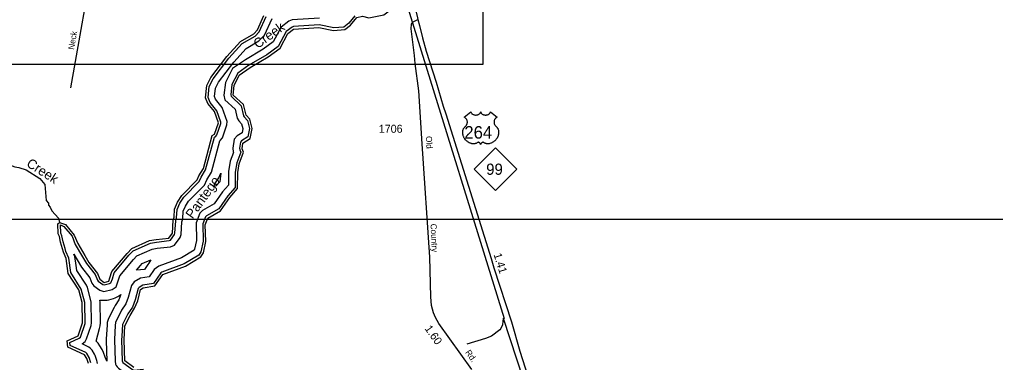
# Model space of a CAD drawing. Extents: x 2532689 to 2764727, y 536648 to 732970.
# Drawn here: x 2693987 to 2709229, y 665861 to 671216 of the extents above; entities that cross this region are included whole.
import ezdxf

# ---------------------------------------------------------------- set-up
doc = ezdxf.new("R2010")
doc.units = 0
for name, color, linetype in [('Exist Hydrographic Buffer Line', 7, 'Continuous'), ('Exist Hydrographic Creek Double Shore', 7, 'Continuous'), ('Exist Hydrographic Creek Single Shore', 7, 'Continuous'), ('Exist Hydrographic Creek Single Shore Label', 7, 'Continuous'), ('Exist Railroad Mainline', 7, 'Continuous'), ('Exist Railroad Siding', 7, 'Continuous'), ('Exist Road Primary NC Shield CELL', 7, 'Continuous'), ('Exist Road Primary NC Shield Number Label', 7, 'Continuous'), ('Exist Road Primary US Attributed', 7, 'Continuous'), ('Exist Road Primary US Mileage Hundredths English Label', 7, 'Continuous'), ('Exist Road Primary US Shield CELL', 7, 'Continuous'), ('Exist Road Primary US Shield Number Label', 7, 'Continuous'), ('Exist Road Secondary Mileage Hundredths English Label', 7, 'Continuous'), ('Exist Road Secondary Type 10 Attributed', 7, 'Continuous'), ('Exist Road Secondary Type 20 Attributed', 7, 'Continuous'), ('Exist Road Secondary Type 51 Label', 7, 'Continuous'), ('Exist Road Secondary Type 51 Number Label', 7, 'Continuous'), ('Map Preparation Inset Cut Line', 7, 'Continuous')]:
    doc.layers.add(name, color=color, linetype=linetype)

msp = doc.modelspace()

# ---------------------------------------------------------------- linework, layer by layer
at = {"layer": 'Exist Hydrographic Buffer Line'}
for points in [[(2694699, 667638), (2694667, 667747), (2694649, 667837), (2694631, 667879), (2694628, 668008), (2694681, 667982), (2694807, 667831), (2694858, 667704), (2694973, 667510), (2695034, 667404), (2695171, 667232), (2695204, 667147), (2695218, 667129), (2695286, 667079), (2695310, 667072), (2695394, 667092), (2695414, 667105), (2695438, 667169), (2695466, 667261), (2695695, 667536), (2695762, 667605), (2696031, 667726), (2696124, 667742), (2696323, 667763), (2696344, 667772), (2696407, 667857), (2696415, 667878), (2696426, 668074), (2696440, 668119), (2696447, 668247), (2696491, 668348), (2696551, 668443), (2696792, 668686), (2696823, 668756), (2696894, 668871), (2697032, 669379), (2697054, 669395), (2697068, 669414), (2697131, 669591), (2697133, 669611), (2697068, 669792), (2696962, 669923), (2696933, 669999), (2696951, 670173), (2697010, 670291), (2697258, 670615), (2697464, 670841), (2697665, 670958), (2697731, 671026), (2697841, 671265)], [(2699225, 671274), (2699131, 671158), (2699053, 671099), (2698896, 671086), (2698667, 671132), (2698265, 671107), (2698243, 671098), (2698153, 671029), (2698028, 670796), (2697847, 670667), (2697570, 670502), (2697395, 670379), (2697302, 670203), (2697285, 670041), (2697290, 670017), (2697450, 669868), (2697486, 669714), (2697495, 669696), (2697547, 669640), (2697579, 669516), (2697554, 669383), (2697455, 669322), (2697438, 669301), (2697422, 669205), (2697426, 669181), (2697444, 669145), (2697379, 668978), (2697355, 668835), (2697353, 668593), (2697240, 668462), (2697098, 668260), (2696909, 668151), (2696894, 668136), (2696851, 668024), (2696855, 667754), (2696820, 667590), (2696788, 667537), (2696561, 667403), (2696210, 667272), (2696193, 667260)], [(2694872, 667374), (2694852, 667513), (2694835, 667552), (2694889, 667461), (2694953, 667349), (2695086, 667183), (2695119, 667098), (2695149, 667059), (2695241, 666992), (2695306, 666971), (2695432, 667002), (2695494, 667041), (2695530, 667138), (2695553, 667214), (2695767, 667471), (2695819, 667524), (2696060, 667632), (2696137, 667646), (2696347, 667668), (2696407, 667693), (2696494, 667811), (2696511, 667858), (2696523, 668056), (2696537, 668102), (2696543, 668224), (2696577, 668302), (2696627, 668382), (2696874, 668630), (2696910, 668711), (2696984, 668832), (2697117, 669321), (2697123, 669325), (2697155, 669367), (2697227, 669570), (2697231, 669624), (2697154, 669840), (2697048, 669972), (2697032, 670012), (2697046, 670145), (2697093, 670239), (2697333, 670553), (2697526, 670764), (2697725, 670881), (2697812, 670971), (2697933, 671233)], [(2698674, 671235), (2698243, 671209), (2698192, 671190), (2698073, 671097), (2697948, 670866), (2697791, 670753), (2697514, 670589), (2697315, 670449), (2697202, 670233), (2697180, 670035), (2697196, 669963), (2697357, 669814), (2697388, 669678), (2697410, 669636), (2697454, 669589), (2697474, 669512), (2697462, 669447), (2697386, 669401), (2697341, 669346), (2697318, 669205), (2697326, 669149), (2697331, 669139), (2697279, 669005), (2697252, 668844), (2697250, 668632), (2697158, 668525), (2697027, 668338), (2696845, 668234), (2696805, 668194), (2696748, 668042), (2696751, 667764), (2696722, 667628), (2696713, 667612), (2696517, 667496), (2696161, 667364), (2696092, 667315)], [(2697024, 668610), (2697039, 668648), (2697098, 668746), (2697130, 668819), (2697113, 668683), (2697057, 668617), (2697024, 668610)], [(2695103, 665854), (2695074, 665936), (2695037, 666000), (2695022, 666014), (2694779, 666127), (2694774, 666174), (2694920, 666241), (2694938, 666258), (2695011, 666468), (2695007, 666797), (2694951, 667004), (2694786, 667264), (2694757, 667487), (2694711, 667596), (2694699, 667638)], [(2695812, 667301), (2695874, 667375), (2695902, 667405), (2696038, 667461), (2696009, 667414), (2695992, 667391), (2695939, 667314), (2695879, 667305), (2695812, 667301)], [(2695203, 665847), (2695201, 665872), (2695195, 665894), (2695168, 665970), (2695157, 665992), (2695122, 666052), (2695093, 666086), (2695072, 666101), (2694964, 666152), (2694993, 666170), (2695011, 666188), (2695025, 666208), (2695035, 666229), (2695106, 666437), (2695113, 666479), (2695106, 666800), (2695102, 666831), (2695047, 667032), (2695031, 667068), (2694882, 667299), (2694872, 667374)], [(2696092, 667315), (2696013, 667198), (2695875, 667178), (2695779, 667121), (2695736, 667065), (2695686, 666873), (2695648, 666779), (2695580, 666675), (2695485, 666484), (2695482, 666436)], [(2696193, 667260), (2696079, 667092), (2695914, 667068), (2695856, 667033), (2695841, 667014), (2695795, 666837), (2695750, 666726), (2695680, 666618), (2695598, 666453), (2695585, 666270)], [(2695350, 665880), (2695327, 665943), (2695300, 666017), (2695278, 666064), (2695244, 666122), (2695217, 666160), (2695183, 666194), (2695238, 666390), (2695249, 666432), (2695254, 666481), (2695247, 666802), (2695242, 666833), (2695310, 666832), (2695358, 666836), (2695381, 666841), (2695455, 666860), (2695479, 666868), (2695524, 666889), (2695569, 666922), (2695536, 666837), (2695479, 666748), (2695463, 666721), (2695383, 666560), (2695370, 666531), (2695358, 666484), (2695354, 666450), (2695342, 666227), (2695342, 666205), (2695350, 665880)], [(2695482, 666436), (2695471, 666219), (2695479, 665881), (2695487, 665836), (2695499, 665811), (2695514, 665790), (2695532, 665771), (2695686, 665658), (2695721, 665639), (2695748, 665632), (2695774, 665630), (2695986, 665651)], [(2695585, 666270), (2695582, 666214), (2695590, 665886), (2695599, 665861), (2695750, 665749), (2695774, 665741), (2695921, 665754)]]:
    msp.add_lwpolyline(points, dxfattribs=at)
at = {"layer": 'Exist Hydrographic Creek Double Shore'}
for points in [[(2698267, 671067), (2698660, 671092), (2698893, 671046), (2699068, 671060), (2699158, 671129), (2699255, 671248), (2699346, 671268), (2699440, 671242), (2699679, 671291), (2699761, 671350), (2699777, 671400), (2699776, 671453)], [(2695241, 667162), (2695310, 667112), (2695384, 667131), (2695400, 667181), (2695431, 667281), (2695666, 667563), (2695739, 667638), (2696019, 667764), (2696119, 667781), (2696319, 667803), (2696375, 667881), (2696387, 668081), (2696402, 668131), (2696408, 668256), (2696456, 668366), (2696520, 668468), (2696764, 668714), (2696788, 668774), (2696860, 668892), (2696998, 669403), (2697031, 669427), (2697094, 669604), (2697031, 669779), (2696927, 669903), (2696893, 669993), (2696912, 670184), (2696976, 670312), (2697227, 670640), (2697438, 670872), (2697644, 670992), (2697702, 671054), (2697804, 671281)], [(2697416, 668964), (2697487, 669147), (2697462, 669199), (2697476, 669288), (2697591, 669358), (2697621, 669517), (2697584, 669660), (2697525, 669723), (2697486, 669889), (2697324, 670037), (2697339, 670185), (2697418, 670346), (2697591, 670468), (2697869, 670634), (2698058, 670769), (2698177, 670997), (2698267, 671067)], [(2695774, 665781), (2695630, 665887), (2695622, 666212), (2695634, 666435), (2695714, 666596), (2695785, 666707), (2695833, 666824), (2695879, 667000), (2695920, 667028), (2696103, 667055), (2696223, 667234), (2696579, 667367), (2696818, 667508), (2696858, 667575), (2696895, 667751), (2696888, 668010), (2696928, 668116), (2697126, 668229), (2697270, 668436), (2697392, 668578), (2697395, 668828), (2697416, 668964)], [(2694967, 666796), (2694913, 666994), (2694748, 667250), (2694718, 667482), (2694673, 667582), (2694628, 667738), (2694610, 667829), (2694591, 667871), (2694588, 668028), (2694613, 668046)], [(2694613, 668046), (2694704, 668017), (2694841, 667851), (2694896, 667719), (2695008, 667530), (2695069, 667424), (2695206, 667252), (2695241, 667162)], [(2695064, 665847), (2695037, 665922), (2695003, 665980), (2694742, 666100), (2694731, 666198), (2694904, 666278), (2694973, 666481), (2694967, 666796)]]:
    msp.add_lwpolyline(points, dxfattribs=at)
at = {"layer": 'Exist Hydrographic Creek Single Shore'}
msp.add_lwpolyline([(2692003, 670612), (2692114, 670407), (2692142, 670339), (2692334, 669920), (2692423, 669671), (2692486, 669490), (2692582, 669333), (2692675, 669235), (2692752, 669205), (2693304, 669142), (2693916, 668914), (2693976, 668906), (2694093, 668868), (2694304, 668733), (2694382, 668640), (2694404, 668392), (2694439, 668351), (2694440, 668318), (2694465, 668286), (2694491, 668228), (2694595, 668114), (2694613, 668046)], dxfattribs=at)
at = {"layer": 'Exist Railroad Mainline'}
for points in [[(2693725, 679675), (2693883, 679493), (2694183, 679166), (2694416, 678965), (2694690, 678781), (2694814, 678716), (2695859, 678086), (2697437, 677155), (2697656, 677038), (2697829, 676914), (2698121, 676657), (2698246, 676522), (2698416, 676283), (2698464, 676175), (2698547, 676041), (2698623, 675896), (2698733, 675652), (2701556, 666549)], [(2701542, 666550), (2701959, 665285), (2702072, 665009), (2702153, 664849), (2702222, 664716), (2702283, 664604), (2702434, 664418), (2703114, 663735)]]:
    msp.add_lwpolyline(points, dxfattribs=at)
at = {"layer": 'Exist Railroad Siding'}
msp.add_lwpolyline([(2701542, 666550), (2701530, 666447), (2701504, 666389), (2701486, 666370), (2701356, 666273), (2701263, 666237), (2700973, 666148)], dxfattribs=at)
at = {"layer": 'Exist Road Primary NC Shield CELL'}
msp.add_lwpolyline([(2701088, 668881), (2701421, 669214), (2701754, 668881), (2701421, 668548)], close=True, dxfattribs=at)
at = {"layer": 'Exist Road Primary US Attributed'}
for points in [[(2700132, 671557), (2700153, 671452), (2700195, 671267), (2700210, 671215)], [(2700210, 671215), (2700234, 671123), (2700281, 670930), (2700337, 670721), (2700494, 670240), (2700606, 669865), (2700645, 669741), (2701354, 667483), (2701397, 667341), (2701671, 666494), (2701800, 666039), (2702089, 665142), (2702139, 665040), (2702425, 664550), (2702580, 664347), (2702605, 664335), (2702661, 664270)]]:
    msp.add_lwpolyline(points, dxfattribs=at)
at = {"layer": 'Exist Road Primary US Shield CELL'}
msp.add_lwpolyline([(2701037, 669776), (2701038, 669771), (2701039, 669766), (2701040, 669763), (2701042, 669758), (2701046, 669752), (2701052, 669746), (2701058, 669741), (2701062, 669738), (2701070, 669734), (2701078, 669731), (2701087, 669728), (2701096, 669726), (2701106, 669725), (2701117, 669725), (2701128, 669726), (2701140, 669728), (2701145, 669730), (2701151, 669732), (2701157, 669734), (2701163, 669738), (2701169, 669741), (2701173, 669744), (2701178, 669749), (2701183, 669755), (2701185, 669758), (2701186, 669761), (2701188, 669767), (2701189, 669770), (2701190, 669776), (2701190, 669771), (2701190, 669768), (2701191, 669765), (2701192, 669762), (2701195, 669757), (2701197, 669753), (2701202, 669748), (2701205, 669745), (2701208, 669743), (2701215, 669738), (2701223, 669734), (2701227, 669732), (2701232, 669730), (2701237, 669729), (2701243, 669727), (2701248, 669726), (2701254, 669726), (2701260, 669725), (2701264, 669725), (2701270, 669725), (2701275, 669725), (2701281, 669726), (2701287, 669727), (2701292, 669728), (2701298, 669730), (2701304, 669732), (2701309, 669734), (2701316, 669738), (2701321, 669741), (2701325, 669744), (2701329, 669748), (2701334, 669753), (2701336, 669757), (2701338, 669761), (2701340, 669765), (2701341, 669769), (2701341, 669773), (2701342, 669776), (2701448, 669691), (2701445, 669690), (2701440, 669688), (2701435, 669685), (2701428, 669680), (2701425, 669677), (2701421, 669674), (2701419, 669671), (2701416, 669668), (2701413, 669664), (2701410, 669659), (2701407, 669655), (2701405, 669651), (2701402, 669642), (2701401, 669637), (2701400, 669632), (2701398, 669623), (2701398, 669618), (2701398, 669614), (2701398, 669609), (2701399, 669604), (2701400, 669600), (2701400, 669595), (2701402, 669590), (2701404, 669584), (2701406, 669579), (2701411, 669570), (2701417, 669560), (2701421, 669555), (2701426, 669550), (2701432, 669545), (2701436, 669542), (2701440, 669538), (2701447, 669530), (2701449, 669526), (2701452, 669522), (2701455, 669518), (2701457, 669513), (2701459, 669509), (2701463, 669500), (2701466, 669491), (2701467, 669487), (2701469, 669476), (2701470, 669471), (2701470, 669461), (2701470, 669449), (2701469, 669437), (2701467, 669423), (2701465, 669415), (2701463, 669406), (2701460, 669398), (2701455, 669385), (2701451, 669377), (2701445, 669366), (2701441, 669360), (2701437, 669353), (2701431, 669346), (2701425, 669338), (2701417, 669329), (2701411, 669323), (2701402, 669315), (2701397, 669311), (2701390, 669306), (2701380, 669299), (2701371, 669294), (2701362, 669289), (2701355, 669286), (2701346, 669283), (2701330, 669278), (2701324, 669277), (2701318, 669276), (2701311, 669276), (2701305, 669275), (2701297, 669275), (2701289, 669276), (2701281, 669277), (2701273, 669279), (2701264, 669281), (2701257, 669284), (2701249, 669288), (2701236, 669296), (2701232, 669298), (2701230, 669299), (2701225, 669299), (2701220, 669298), (2701215, 669296), (2701212, 669295), (2701208, 669292), (2701205, 669290), (2701201, 669286), (2701199, 669283), (2701197, 669281), (2701193, 669275), (2701192, 669272), (2701191, 669269), (2701189, 669264), (2701188, 669270), (2701186, 669275), (2701184, 669278), (2701181, 669282), (2701177, 669286), (2701174, 669289), (2701170, 669292), (2701166, 669295), (2701162, 669297), (2701159, 669298), (2701155, 669299), (2701152, 669299), (2701150, 669299), (2701146, 669298), (2701141, 669295), (2701137, 669292), (2701132, 669289), (2701126, 669285), (2701122, 669283), (2701117, 669281), (2701110, 669279), (2701104, 669278), (2701097, 669276), (2701091, 669275), (2701085, 669275), (2701079, 669275), (2701073, 669275), (2701068, 669275), (2701061, 669276), (2701053, 669277), (2701047, 669279), (2701040, 669280), (2701032, 669283), (2701025, 669286), (2701015, 669290), (2701008, 669293), (2700998, 669299), (2700985, 669308), (2700976, 669316), (2700969, 669322), (2700959, 669332), (2700953, 669339), (2700944, 669351), (2700938, 669360), (2700934, 669366), (2700928, 669376), (2700925, 669383), (2700921, 669392), (2700918, 669401), (2700915, 669409), (2700914, 669414), (2700912, 669423), (2700911, 669430), (2700909, 669439), (2700909, 669448), (2700909, 669457), (2700909, 669464), (2700910, 669472), (2700911, 669481), (2700913, 669489), (2700914, 669494), (2700917, 669501), (2700919, 669508), (2700923, 669515), (2700926, 669521), (2700931, 669527), (2700935, 669532), (2700940, 669538), (2700946, 669544), (2700951, 669548), (2700957, 669554), (2700960, 669558), (2700964, 669563), (2700967, 669567), (2700970, 669572), (2700973, 669578), (2700975, 669583), (2700977, 669590), (2700979, 669595), (2700980, 669601), (2700981, 669607), (2700981, 669615), (2700981, 669621), (2700980, 669628), (2700979, 669636), (2700977, 669642), (2700974, 669649), (2700972, 669654), (2700968, 669661), (2700963, 669667), (2700959, 669673), (2700954, 669677), (2700949, 669681), (2700945, 669684), (2700940, 669687), (2700934, 669690), (2700931, 669691)], close=True, dxfattribs=at)
at = {"layer": 'Exist Road Secondary Type 10 Attributed'}
for points in [[(2700395, 667507), (2700278, 669275), (2700223, 670102), (2700165, 670530), (2700156, 670654), (2700104, 671070), (2700109, 671143), (2700133, 671180), (2700210, 671215)], [(2701051, 665752), (2700537, 666470), (2700484, 666562), (2700451, 666638), (2700423, 666750), (2700412, 666887), (2700395, 667507)]]:
    msp.add_lwpolyline(points, dxfattribs=at)
at = {"layer": 'Exist Road Secondary Type 20 Attributed'}
msp.add_lwpolyline([(2694683, 672855), (2695203, 672772), (2695221, 672762), (2695234, 672726), (2695162, 672300), (2694784, 670151)], dxfattribs=at)
at = {"layer": 'Map Preparation Inset Cut Line'}
for points in [[(2625780, 692342), (2701222, 692342), (2701222, 670513), (2663418, 670513), (2663418, 648997), (2625780, 648997)], [(2693698, 668098), (2714365, 668098), (2714365, 647478), (2693698, 647478)]]:
    msp.add_lwpolyline(points, close=True, dxfattribs=at)

# ---------------------------------------------------------------- texts
at = {"layer": 'Exist Hydrographic Creek Single Shore Label'}
for s, rotation, p in [('Creek', 35.65, (2697708, 670755)), ('Creek', 327.3265, (2694083, 668933)), ('Pantego', 54.1786, (2696689, 668093))]:
    msp.add_text(s, height=150, rotation=rotation, dxfattribs=at).set_placement(p)
at = {"layer": 'Exist Road Primary NC Shield Number Label'}
msp.add_text('99', height=175, dxfattribs=at).set_placement((2701275, 668791))
at = {"layer": 'Exist Road Primary US Mileage Hundredths English Label'}
msp.add_text('1.41', height=125, rotation=287.5781, dxfattribs=at).set_placement((2701389, 667547))
at = {"layer": 'Exist Road Primary US Shield Number Label'}
msp.add_text('264', height=195, dxfattribs=at).set_placement((2700934, 669357))
at = {"layer": 'Exist Road Secondary Mileage Hundredths English Label'}
msp.add_text('1.60', height=125, rotation=305.1481, dxfattribs=at).set_placement((2700308, 666390))
at = {"layer": 'Exist Road Secondary Type 51 Label'}
for s, rotation, p in [('Neck', 80.0309, (2694838, 670740)), ('Old', 273.0158, (2700333, 669394)), ('Country', 273.0158, (2700405, 668025)), ('Rd.', 305.1481, (2700944, 666017))]:
    msp.add_text(s, height=95, rotation=rotation, dxfattribs=at).set_placement(p)
at = {"layer": 'Exist Road Secondary Type 51 Number Label'}
msp.add_text('1706', height=125, dxfattribs=at).set_placement((2699598, 669448))

doc.saveas('drawing.dxf')
